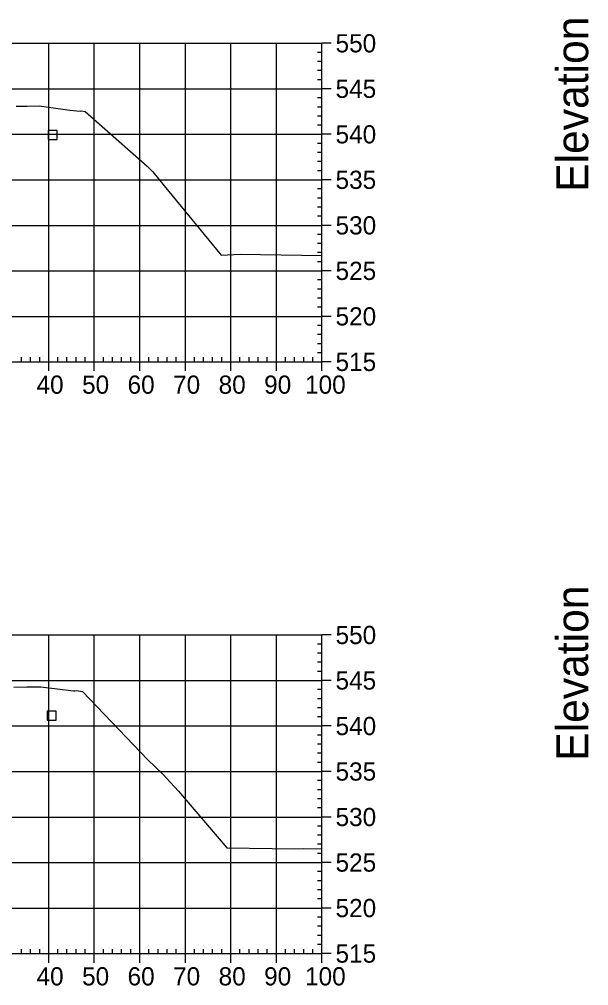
# Model space of a CAD drawing. Extents: x 704834 to 709892, y 372981 to 377533.
# Drawn here: x 707063.4 to 707188.5, y 376443.8 to 376656.1 of the extents above; entities that cross this region are included whole.
import ezdxf

# ---------------------------------------------------------------- set-up
doc = ezdxf.new("R2010")
doc.units = 0
for name, color, linetype in [('4', 7, 'Continuous'), ('57', 7, 'Continuous'), ('60', 7, 'Continuous'), ('Existing', 7, 'Continuous')]:
    doc.layers.add(name, color=color, linetype=linetype)

msp = doc.modelspace()

# ---------------------------------------------------------------- linework, layer by layer
at = {"layer": '4'}
for points in [[(707069.75, 376629.67), (707071.75, 376629.67), (707071.75, 376631.67), (707069.75, 376631.67)], [(707069.56, 376502.11), (707071.56, 376502.11), (707071.56, 376504.11), (707069.56, 376504.11)]]:
    msp.add_lwpolyline(points, close=True, dxfattribs=at)
at = {"layer": '57'}
for p, q in [((706929.91, 376650.82), (707129.91, 376650.82)), ((707069.91, 376580.82), (707069.91, 376650.82)), ((707079.91, 376580.82), (707079.91, 376650.82)), ((707089.91, 376580.82), (707089.91, 376650.82)), ((707099.91, 376580.82), (707099.91, 376650.82)), ((707109.91, 376580.82), (707109.91, 376650.82)), ((707119.91, 376580.82), (707119.91, 376650.82)), ((707129.91, 376580.82), (707129.91, 376650.82)), ((707129.91, 376580.82), (707129.91, 376650.82)), ((707131.91, 376650.82), (707129.91, 376650.82)), ((707129.91, 376648.82), (707128.91, 376648.82)), ((707129.91, 376646.82), (707128.91, 376646.82)), ((707129.91, 376644.82), (707128.91, 376644.82)), ((707129.91, 376642.82), (707128.91, 376642.82)), ((706929.91, 376640.82), (707129.91, 376640.82)), ((707131.91, 376640.82), (707129.91, 376640.82)), ((707129.91, 376638.82), (707128.91, 376638.82)), ((707129.91, 376636.82), (707128.91, 376636.82)), ((707129.91, 376634.82), (707128.91, 376634.82)), ((707129.91, 376632.82), (707128.91, 376632.82)), ((706929.91, 376630.82), (707129.91, 376630.82)), ((707131.91, 376630.82), (707129.91, 376630.82)), ((707129.91, 376628.82), (707128.91, 376628.82)), ((707129.91, 376626.82), (707128.91, 376626.82)), ((707129.91, 376624.82), (707128.91, 376624.82)), ((707129.91, 376622.82), (707128.91, 376622.82)), ((706929.91, 376620.82), (707129.91, 376620.82)), ((707131.91, 376620.82), (707129.91, 376620.82)), ((707129.91, 376618.82), (707128.91, 376618.82)), ((707129.91, 376616.82), (707128.91, 376616.82)), ((707129.91, 376614.82), (707128.91, 376614.82)), ((706929.91, 376610.82), (707129.91, 376610.82)), ((707129.91, 376612.82), (707128.91, 376612.82)), ((707131.91, 376610.82), (707129.91, 376610.82)), ((707129.91, 376608.82), (707128.91, 376608.82)), ((707129.91, 376606.82), (707128.91, 376606.82)), ((707129.91, 376604.82), (707128.91, 376604.82)), ((707129.91, 376602.82), (707128.91, 376602.82)), ((706929.91, 376600.82), (707129.91, 376600.82)), ((707131.91, 376600.82), (707129.91, 376600.82)), ((707129.91, 376598.82), (707128.91, 376598.82)), ((707129.91, 376596.82), (707128.91, 376596.82)), ((707129.91, 376594.82), (707128.91, 376594.82)), ((707129.91, 376592.82), (707128.91, 376592.82)), ((706929.91, 376590.82), (707129.91, 376590.82)), ((707131.91, 376590.82), (707129.91, 376590.82)), ((707129.91, 376588.82), (707128.91, 376588.82)), ((707129.91, 376586.82), (707128.91, 376586.82)), ((707129.91, 376584.82), (707128.91, 376584.82)), ((707063.91, 376580.82), (707063.91, 376581.82)), ((707065.91, 376580.82), (707065.91, 376581.82)), ((707067.91, 376580.82), (707067.91, 376581.82)), ((707071.91, 376580.82), (707071.91, 376581.82)), ((707073.91, 376580.82), (707073.91, 376581.82)), ((707075.91, 376580.82), (707075.91, 376581.82)), ((707077.91, 376580.82), (707077.91, 376581.82)), ((707081.91, 376580.82), (707081.91, 376581.82)), ((707083.91, 376580.82), (707083.91, 376581.82)), ((707085.91, 376580.82), (707085.91, 376581.82)), ((707087.91, 376580.82), (707087.91, 376581.82)), ((707091.91, 376580.82), (707091.91, 376581.82)), ((707093.91, 376580.82), (707093.91, 376581.82)), ((707095.91, 376580.82), (707095.91, 376581.82)), ((707097.91, 376580.82), (707097.91, 376581.82)), ((707101.91, 376580.82), (707101.91, 376581.82)), ((707103.91, 376580.82), (707103.91, 376581.82)), ((707105.91, 376580.82), (707105.91, 376581.82)), ((707107.91, 376580.82), (707107.91, 376581.82)), ((707111.91, 376580.82), (707111.91, 376581.82)), ((707113.91, 376580.82), (707113.91, 376581.82)), ((707115.91, 376580.82), (707115.91, 376581.82)), ((707117.91, 376580.82), (707117.91, 376581.82)), ((707121.91, 376580.82), (707121.91, 376581.82)), ((707123.91, 376580.82), (707123.91, 376581.82)), ((707125.91, 376580.82), (707125.91, 376581.82)), ((707127.91, 376580.82), (707127.91, 376581.82)), ((707129.91, 376582.82), (707128.91, 376582.82)), ((706929.91, 376580.82), (707129.91, 376580.82)), ((706929.91, 376580.82), (707129.91, 376580.82)), ((707069.91, 376578.82), (707069.91, 376580.82)), ((707079.91, 376578.82), (707079.91, 376580.82)), ((707089.91, 376578.82), (707089.91, 376580.82)), ((707099.91, 376578.82), (707099.91, 376580.82)), ((707109.91, 376578.82), (707109.91, 376580.82)), ((707119.91, 376578.82), (707119.91, 376580.82)), ((707129.91, 376578.82), (707129.91, 376580.82)), ((707131.91, 376580.82), (707129.91, 376580.82)), ((706929.91, 376520.82), (707129.91, 376520.82)), ((707069.91, 376450.82), (707069.91, 376520.82)), ((707079.91, 376450.82), (707079.91, 376520.82)), ((707089.91, 376450.82), (707089.91, 376520.82)), ((707099.91, 376450.82), (707099.91, 376520.82)), ((707109.91, 376450.82), (707109.91, 376520.82)), ((707119.91, 376450.82), (707119.91, 376520.82)), ((707129.91, 376450.82), (707129.91, 376520.82)), ((707129.91, 376450.82), (707129.91, 376520.82)), ((707131.91, 376520.82), (707129.91, 376520.82)), ((707129.91, 376518.82), (707128.91, 376518.82)), ((707129.91, 376516.82), (707128.91, 376516.82)), ((707129.91, 376514.82), (707128.91, 376514.82)), ((707129.91, 376512.82), (707128.91, 376512.82)), ((706929.91, 376510.82), (707129.91, 376510.82)), ((707129.91, 376508.82), (707128.91, 376508.82)), ((707131.91, 376510.82), (707129.91, 376510.82)), ((707129.91, 376506.82), (707128.91, 376506.82)), ((707129.91, 376504.82), (707128.91, 376504.82)), ((707129.91, 376502.82), (707128.91, 376502.82)), ((706929.91, 376500.82), (707129.91, 376500.82)), ((707131.91, 376500.82), (707129.91, 376500.82)), ((707129.91, 376498.82), (707128.91, 376498.82)), ((707129.91, 376496.82), (707128.91, 376496.82)), ((707129.91, 376494.82), (707128.91, 376494.82)), ((707129.91, 376492.82), (707128.91, 376492.82)), ((706929.91, 376490.82), (707129.91, 376490.82)), ((707131.91, 376490.82), (707129.91, 376490.82)), ((707129.91, 376488.82), (707128.91, 376488.82)), ((707129.91, 376486.82), (707128.91, 376486.82)), ((707129.91, 376484.82), (707128.91, 376484.82)), ((707129.91, 376482.82), (707128.91, 376482.82)), ((706929.91, 376480.82), (707129.91, 376480.82)), ((707131.91, 376480.82), (707129.91, 376480.82)), ((707129.91, 376478.82), (707128.91, 376478.82)), ((707129.91, 376476.82), (707128.91, 376476.82)), ((707129.91, 376474.82), (707128.91, 376474.82)), ((707129.91, 376472.82), (707128.91, 376472.82)), ((706929.91, 376470.82), (707129.91, 376470.82)), ((707131.91, 376470.82), (707129.91, 376470.82)), ((707129.91, 376468.82), (707128.91, 376468.82)), ((707129.91, 376466.82), (707128.91, 376466.82)), ((707129.91, 376464.82), (707128.91, 376464.82)), ((707129.91, 376462.82), (707128.91, 376462.82)), ((706929.91, 376460.82), (707129.91, 376460.82)), ((707131.91, 376460.82), (707129.91, 376460.82)), ((707129.91, 376458.82), (707128.91, 376458.82)), ((707129.91, 376456.82), (707128.91, 376456.82)), ((707129.91, 376454.82), (707128.91, 376454.82)), ((707063.91, 376450.82), (707063.91, 376451.82)), ((707065.91, 376450.82), (707065.91, 376451.82)), ((707067.91, 376450.82), (707067.91, 376451.82)), ((707071.91, 376450.82), (707071.91, 376451.82)), ((707073.91, 376450.82), (707073.91, 376451.82)), ((707075.91, 376450.82), (707075.91, 376451.82)), ((707077.91, 376450.82), (707077.91, 376451.82)), ((707081.91, 376450.82), (707081.91, 376451.82)), ((707083.91, 376450.82), (707083.91, 376451.82)), ((707085.91, 376450.82), (707085.91, 376451.82)), ((707087.91, 376450.82), (707087.91, 376451.82)), ((707091.91, 376450.82), (707091.91, 376451.82)), ((707093.91, 376450.82), (707093.91, 376451.82)), ((707095.91, 376450.82), (707095.91, 376451.82)), ((707097.91, 376450.82), (707097.91, 376451.82)), ((707101.91, 376450.82), (707101.91, 376451.82)), ((707103.91, 376450.82), (707103.91, 376451.82)), ((707105.91, 376450.82), (707105.91, 376451.82)), ((707107.91, 376450.82), (707107.91, 376451.82)), ((707111.91, 376450.82), (707111.91, 376451.82)), ((707113.91, 376450.82), (707113.91, 376451.82)), ((707115.91, 376450.82), (707115.91, 376451.82)), ((707117.91, 376450.82), (707117.91, 376451.82)), ((707121.91, 376450.82), (707121.91, 376451.82)), ((707123.91, 376450.82), (707123.91, 376451.82)), ((707125.91, 376450.82), (707125.91, 376451.82)), ((707127.91, 376450.82), (707127.91, 376451.82)), ((707129.91, 376452.82), (707128.91, 376452.82)), ((706929.91, 376450.82), (707129.91, 376450.82)), ((706929.91, 376450.82), (707129.91, 376450.82)), ((707069.91, 376448.82), (707069.91, 376450.82)), ((707079.91, 376448.82), (707079.91, 376450.82)), ((707089.91, 376448.82), (707089.91, 376450.82)), ((707099.91, 376448.82), (707099.91, 376450.82)), ((707109.91, 376448.82), (707109.91, 376450.82)), ((707119.91, 376448.82), (707119.91, 376450.82)), ((707129.91, 376448.82), (707129.91, 376450.82)), ((707131.91, 376450.82), (707129.91, 376450.82))]:
    msp.add_line(p, q, dxfattribs=at)
at = {"layer": 'Existing'}
for points in [[(707062.77, 376637.02), (707065.15, 376637.04), (707067.82, 376637.09), (707074.55, 376636.12), (707076.06, 376635.95), (707076.78, 376635.93), (707077.09, 376635.98), (707077.9, 376635.86), (707091.49, 376623.82), (707092.8, 376622.57), (707095.23, 376619.51), (707107.75, 376604.27), (707111.95, 376604.47), (707129.91, 376604.19)], [(707062.25, 376509.36), (707065.08, 376509.41), (707066.85, 376509.43), (707067.18, 376509.44), (707067.7, 376509.45), (707068.14, 376509.39), (707075.31, 376508.56), (707075.6, 376508.55), (707076, 376508.61), (707077.31, 376508.43), (707091.7, 376493.35), (707094.94, 376490.25), (707098.39, 376486.48), (707109.02, 376474.03), (707123.94, 376473.81), (707125.8, 376473.9), (707129.91, 376473.84)]]:
    msp.add_lwpolyline(points, dxfattribs=at)

# ---------------------------------------------------------------- texts
at = {"layer": '57'}
for s, p in [('550', (707132.91, 376648.82)), ('545', (707132.91, 376638.82)), ('540', (707132.91, 376628.82)), ('535', (707132.91, 376618.82)), ('530', (707132.91, 376608.82)), ('525', (707132.91, 376598.82)), ('520', (707132.91, 376588.82)), ('515', (707132.91, 376578.82)), ('40', (707067.22, 376573.82)), ('50', (707077.22, 376573.82)), ('60', (707087.22, 376573.82)), ('70', (707097.22, 376573.82)), ('80', (707107.22, 376573.82)), ('90', (707117.22, 376573.82)), ('100', (707126.21, 376573.82)), ('550', (707132.91, 376518.82)), ('545', (707132.91, 376508.82)), ('540', (707132.91, 376498.82)), ('535', (707132.91, 376488.82)), ('530', (707132.91, 376478.82)), ('525', (707132.91, 376468.82)), ('520', (707132.91, 376458.82)), ('515', (707132.91, 376448.82)), ('40', (707067.22, 376443.82)), ('50', (707077.22, 376443.82)), ('60', (707087.22, 376443.82)), ('70', (707097.22, 376443.82)), ('80', (707107.22, 376443.82)), ('90', (707117.22, 376443.82)), ('100', (707126.21, 376443.82))]:
    msp.add_text(s, height=4, dxfattribs=at).set_placement(p)
at = {"layer": '60'}
for p in [(707188.41, 376618.18), (707188.41, 376493.18)]:
    msp.add_text('Elevation', height=7, rotation=90, dxfattribs=at).set_placement(p)

doc.saveas('drawing.dxf')
